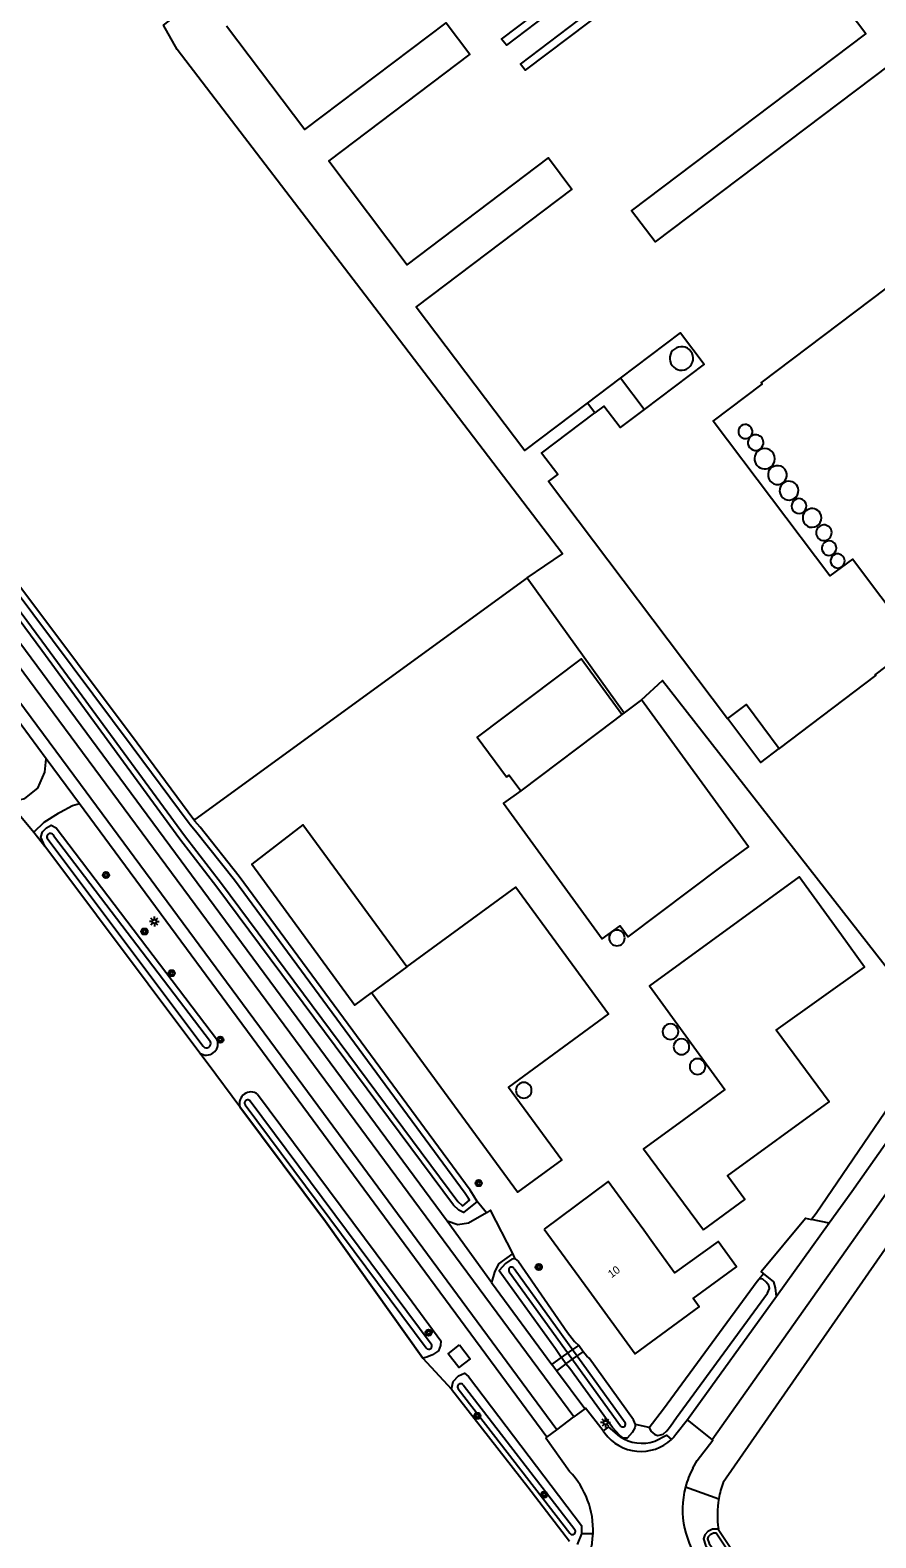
# Model space of a CAD drawing. Extents: x 136000 to 141014, y 402000 to 403500.
# Drawn here: x 140043.1 to 140151.1, y 403046.4 to 403238.8 of the extents above; entities that cross this region are included whole.
import ezdxf

# ---------------------------------------------------------------- set-up
doc = ezdxf.new("R2010")
doc.units = 0
for name, color, linetype in [('gg-afsc-erfafscheiding', 7, 'Continuous'), ('gg-afsc-hekwerk', 7, 'Continuous'), ('gg-anno-huisnummerreeks BGT', 7, 'Continuous'), ('gg-bbg-bijgebouw', 7, 'Continuous'), ('gg-bbg-hoofdgebouw', 7, 'Continuous'), ('gg-bbg-lage trafo', 7, 'Continuous'), ('gg-bbg-luifel en loopbrug', 7, 'Continuous'), ('gg-bbg-opslagtank', 7, 'Continuous'), ('gg-bbg-overig bouwwerk', 7, 'Continuous'), ('gg-knt-bronhoudergrens', 7, 'Continuous'), ('gg-knt-onverhard', 7, 'Continuous'), ('gg-knt-verharding', 7, 'Continuous'), ('gg-knt-verharding nz', 7, 'Continuous'), ('gg-kntw-bovenkant insteek waterloop', 7, 'Continuous'), ('gg-kntw-waterlijn', 7, 'Continuous'), ('gg-kwrk-kunstwerk niveau 01', 7, 'Continuous'), ('gt-grn-groengrens NZ', 7, 'Continuous'), ('gt-grn-vlakafsluiter', 7, 'Continuous'), ('gt-symb-boom', 7, 'Continuous'), ('gt-symb-lichtmast', 7, 'Continuous')]:
    doc.layers.add(name, color=color, linetype=linetype)

# ---------------------------------------------------------------- blocks, each defined once
blk = doc.blocks.new('gt0-LMAST')
at = {"layer": 'gt-symb-lichtmast'}
for p, q in [((-0.18, 0.17), (-0.45, 0.44)), ((0, 0.25), (0, 0.62)), ((0.17, 0.17), (0.44, 0.44)), ((-0.25, 0), (-0.63, 0)), ((-0.18, -0.18), (-0.45, -0.45)), ((0, -0.25), (0, -0.63)), ((0.44, -0.45), (0.17, -0.18)), ((0.25, 0), (0.62, 0))]:
    blk.add_line(p, q, dxfattribs=at)
blk.add_circle((0, 0), 0.25, dxfattribs=at)
blk = doc.blocks.new('gt0-BOOM')
at = {"layer": 'gt-symb-boom'}
for radius in [0.4, 0.2]:
    blk.add_circle((0, 0), radius, dxfattribs=at)

msp = doc.modelspace()

# ---------------------------------------------------------------- linework, layer by layer
at = {"layer": 'gg-afsc-erfafscheiding'}
for p, q in [((140101.36, 403087.91), (140100.17, 403089.33)), ((140105.01, 403082.01), (140104.72, 403082.7)), ((140136.15, 403079.46), (140136.7, 403080.17)), ((140122.14, 403060.51), (140120.4, 403060.91))]:
    msp.add_line(p, q, dxfattribs=at)
at = {"layer": 'gg-afsc-hekwerk'}
msp.add_line((140069.9, 403101.44), (140065.86, 403106.86), dxfattribs=at)
msp.add_lwpolyline([(140093.26, 403069.36), (140080.82, 403086.81), (140069.9, 403101.44)], dxfattribs=at)
at = {"layer": 'gg-bbg-bijgebouw'}
for p, q in [((140114.26, 403191.22), (140118.48, 403194.4)), ((140121.15, 403153.37), (140118.94, 403151.71)), ((140118.94, 403151.71), (140118.62, 403151.47)), ((140091.21, 403119.27), (140086.69, 403115.97))]:
    msp.add_line(p, q, dxfattribs=at)
for points in [[(140111.3, 403242.48), (140103.9, 403236.86), (140103.3, 403237.66), (140133.18, 403260.27)], [(140152.78, 403234.34), (140122.89, 403211.77), (140119.88, 403215.74), (140149.77, 403238.33), (140136.2, 403256.27), (140106.31, 403233.7), (140105.72, 403234.47), (140113.12, 403240.08)], [(140068.2, 403239.33), (140078.19, 403226.1), (140096.23, 403239.72), (140099.25, 403235.72), (140081.23, 403222.1), (140091.24, 403208.87), (140109.27, 403222.49), (140112.27, 403218.52), (140092.4, 403203.51), (140106.25, 403185.17), (140114.26, 403191.22)], [(140155.33, 403161.69), (140148.08, 403171.29), (140145.18, 403169.17), (140130.31, 403188.89), (140136.57, 403193.63), (140136.43, 403193.81), (140166.34, 403216.38)], [(140118.48, 403194.4), (140126.12, 403200.17), (140129.13, 403196.19), (140121.49, 403190.41)], [(140132.15, 403150.95), (140132.14, 403150.94), (140109.28, 403181.19), (140110.48, 403182.09), (140108.4, 403184.84), (140115.2, 403189.98)], [(140121.49, 403190.41), (140118.42, 403188.09), (140116.34, 403190.84), (140115.2, 403189.98)], [(140138.74, 403147.16), (140138.75, 403147.15), (140151.05, 403156.44), (140150.99, 403156.53), (140155.18, 403159.71)], [(140105.75, 403141.75), (140103.55, 403140.15), (140116.13, 403122.86), (140118.42, 403124.53), (140119.46, 403123.1), (140131.33, 403132.06), (140134.82, 403134.6), (140121.15, 403153.37)], [(140118.62, 403151.47), (140117.71, 403150.77), (140105.75, 403141.75)], [(140132.15, 403150.95), (140134.54, 403152.74), (140138.74, 403147.16)], [(140129.07, 403085.71), (140134.35, 403089.6), (140132.11, 403092.64), (140145.11, 403102.08), (140138.35, 403111.2), (140149.6, 403119.25), (140146.69, 403123.31), (140141.28, 403130.77), (140122.16, 403116.88), (140131.79, 403103.62), (140125.43, 403099.01), (140121.39, 403096.07), (140129.07, 403085.71)], [(140091.21, 403119.27), (140105.1, 403129.45), (140116.95, 403113.27), (140104.18, 403103.92), (140110.96, 403094.67), (140105.32, 403090.53), (140086.69, 403115.97)]]:
    msp.add_lwpolyline(points, dxfattribs=at)
at = {"layer": 'gg-bbg-hoofdgebouw'}
msp.add_lwpolyline([(140108.73, 403085.83), (140114.42, 403078.04), (140120.35, 403069.92), (140128.51, 403075.9), (140127.73, 403076.96), (140133.28, 403080.99), (140130.94, 403084.24), (140125.38, 403080.24), (140122.59, 403084.09), (140121.44, 403085.67), (140119.32, 403088.58), (140116.91, 403091.89), (140108.73, 403085.83)], dxfattribs=at)
at = {"layer": 'gg-bbg-lage trafo'}
msp.add_lwpolyline([(140097.93, 403071.04), (140099.28, 403069.28), (140097.82, 403068.17), (140096.48, 403069.93), (140097.93, 403071.04)], dxfattribs=at)
at = {"layer": 'gg-bbg-luifel en loopbrug'}
for p, q in [((140121.49, 403190.41), (140118.48, 403194.4)), ((140115.2, 403189.98), (140114.26, 403191.22))]:
    msp.add_line(p, q, dxfattribs=at)
for points in [[(140118.62, 403151.47), (140113.43, 403158.59), (140100.18, 403148.59), (140103.91, 403143.52), (140104.24, 403143.76), (140105.75, 403141.75)], [(140132.15, 403150.95), (140136.36, 403145.36), (140138.74, 403147.16)], [(140091.21, 403119.27), (140077.91, 403137.42), (140071.41, 403132.4), (140084.54, 403114.4), (140086.69, 403115.97)]]:
    msp.add_lwpolyline(points, dxfattribs=at)
at = {"layer": 'gg-bbg-opslagtank'}
for centre, radius, start, end in [((140126.25, 403196.91), 1.5, 37.0609, 217.0609), ((140126.25, 403196.91), 1.5, 217.0609, 37.0609), ((140134.41, 403187.58), 0.9, 155.8985, 335.8985), ((140134.41, 403187.58), 0.9, 335.8985, 155.8985), ((140135.72, 403186.17), 1, 158.7198, 338.7198), ((140135.72, 403186.17), 1, 338.7198, 158.7198), ((140136.87, 403184.11), 1.3, 165.141, 345.087), ((140136.87, 403184.11), 1.3, 345.0871, 165.141), ((140138.49, 403182.02), 1.2, 173.0557, 353.1089), ((140138.49, 403182.03), 1.2, 353.0557, 173.1089), ((140139.98, 403180.04), 1.2, 3.4393, 183.4393), ((140139.98, 403180.04), 1.2, 183.4393, 3.4393), ((140141.24, 403178.07), 0.95, 16.4015, 196.4423), ((140141.24, 403178.07), 0.95, 196.3844, 16.4593), ((140142.92, 403176.56), 1.2, 30.1121, 210.1121), ((140142.92, 403176.56), 1.2, 210.1121, 30.1121), ((140144.43, 403174.67), 1, 137.289, 317.208), ((140144.43, 403174.67), 1, 317.289, 137.208), ((140145.09, 403172.7), 0.93, 148.5237, 328.6084), ((140145.09, 403172.71), 0.93, 328.5237, 148.6084), ((140146.18, 403171.07), 0.9, 68.4824, 248.4824), ((140146.18, 403171.07), 0.9, 248.4824, 68.4824)]:
    msp.add_arc(centre, radius, start, end, dxfattribs=at)
at = {"layer": 'gg-bbg-overig bouwwerk'}
for centre, start, end in [((140118.02, 403122.97), 0, 180), ((140118.02, 403122.97), 180, 0), ((140124.85, 403111.02), 0.0569, 180.0577), ((140124.85, 403111.02), 180.1145, 0.0001), ((140126.25, 403109.1), 359.9999, 180.0001), ((140126.25, 403109.1), 180.0572, 359.9428), ((140128.3, 403106.56), 359.9999, 180.0001), ((140128.3, 403106.56), 180, 0), ((140106.13, 403103.53), 0.0573, 180.0573), ((140106.13, 403103.53), 180.0573, 0.0573)]:
    msp.add_arc(centre, 1, start, end, dxfattribs=at)
at = {"layer": 'gg-knt-bronhoudergrens'}
for p, q in [((140106.57, 403168.92), (140118.94, 403151.71)), ((140043.58, 403136.46), (140044.99, 403134.66)), ((140175.49, 403116.77), (140131.56, 403053.48)), ((140065.86, 403106.86), (140064.79, 403108.28)), ((140069.9, 403101.44), (140065.86, 403106.86)), ((140093.26, 403069.36), (140096.91, 403065.4))]:
    msp.add_line(p, q, dxfattribs=at)
for points in [[(140106.57, 403168.92), (140111.07, 403171.96), (140086.44, 403204.24), (140061.9, 403236.32), (140060.13, 403239.43), (140078.24, 403253.3), (140062.23, 403276.74), (140121.49, 403312.85), (140122.68, 403313.54)], [(140106.57, 403168.92), (140064.13, 403138.08), (140064.03, 403138.02)], [(140121.15, 403153.37), (140123.85, 403155.8), (140156.21, 403114.4)]]:
    msp.add_lwpolyline(points, dxfattribs=at)
for centre, radius, start, end in [((140142.97, 403049.31), 12.14, 159.9099, 169.9351), ((140143, 403049.31), 12.17, 169.9606, 188.3287)]:
    msp.add_arc(centre, radius, start, end, dxfattribs=at)
at = {"layer": 'gg-knt-onverhard'}
msp.add_lwpolyline([(140041.01, 403140.41), (140040.44, 403140.27), (140043.58, 403136.46)], dxfattribs=at)
at = {"layer": 'gg-knt-verharding'}
for p, q in [((140045.18, 403145.82), (140025.47, 403172.41)), ((140049.41, 403140.1), (140045.18, 403145.82)), ((140109.06, 403059.27), (140049.41, 403140.1)), ((140102.02, 403079), (140096.33, 403086.84)), ((140145.11, 403086.58), (140142.86, 403087.06)), ((140102.02, 403079), (140109.7, 403068.55)), ((140138.36, 403077.23), (140127, 403061.49)), ((140109.7, 403068.55), (140110.95, 403069.46)), ((140110.28, 403067.74), (140109.7, 403068.55)), ((140111.5, 403068.65), (140110.28, 403067.74)), ((140113.9, 403062.88), (140110.28, 403067.74)), ((140113.9, 403062.88), (140112.51, 403061.85)), ((140110.33, 403060.22), (140112.51, 403061.85)), ((140130.18, 403058.97), (140127, 403061.49)), ((140109.06, 403059.27), (140110.33, 403060.22)), ((140116.26, 403060.07), (140116.48, 403059.79))]:
    msp.add_line(p, q, dxfattribs=at)
for points in [[(140096.33, 403086.84), (140011.3, 403201.85), (139980.57, 403243.53), (139960.42, 403270.62), (139945.77, 403290.87), (139933.81, 403307.75), (139920.1, 403328.31)], [(140041.01, 403140.41), (140042.44, 403140.77), (140044.11, 403142.1), (140044.99, 403144.12), (140045.18, 403145.82)], [(140049.41, 403140.1), (140048.51, 403139.82), (140046.93, 403138.99), (140046.7, 403138.85), (140044.87, 403137.69), (140043.58, 403136.46)], [(140163.71, 403112.88), (140147.99, 403090.57), (140145.11, 403086.58)], [(140130.18, 403058.97), (140150.95, 403088.34), (140166.79, 403110.97)], [(140101.36, 403087.91), (140099.05, 403086.57), (140097.69, 403086.36), (140096.33, 403086.84)], [(140104.72, 403082.7), (140101.89, 403088.22), (140101.36, 403087.91)], [(140136.7, 403080.17), (140136.41, 403080.41), (140142.09, 403087.23), (140142.86, 403087.06)], [(140104.72, 403082.7), (140102.89, 403081.39), (140102.4, 403080.32), (140102.02, 403079)], [(140138.36, 403077.23), (140138.27, 403078.34), (140138.03, 403079.11), (140136.7, 403080.17)], [(140116.26, 403060.07), (140114.02, 403062.97), (140113.9, 403062.88)], [(140127, 403061.49), (140125.54, 403059.61), (140125.27, 403059.29), (140124.97, 403059)], [(140111.96, 403054.91), (140108.92, 403059.17), (140109.06, 403059.27)], [(140118.39, 403059.36), (140116.94, 403060.6), (140116.26, 403060.07)], [(140122.83, 403058.78), (140124.35, 403059.54), (140124.97, 403059)], [(140127.71, 403055.31), (140128.25, 403056.28), (140130.26, 403058.91), (140130.18, 403058.97)]]:
    msp.add_lwpolyline(points, dxfattribs=at)
for centre, radius, start, end in [((140121.08, 403063.17), 5.71, 216.3294, 313.0446), ((140121.19, 403063.51), 5.01, 236.0394, 289.1165), ((140137.59, 403050.04), 11.21, 151.9036, 165.1048), ((140104.18, 403047.44), 10.79, 357.4756, 43.8134), ((140137.6, 403050.03), 11.21, 165.0954, 219.3913), ((140104.18, 403047.44), 10.79, 330.9779, 357.4814)]:
    msp.add_arc(centre, radius, start, end, dxfattribs=at)
at = {"layer": 'gg-knt-verharding nz'}
msp.add_line((140145.11, 403086.58), (140138.36, 403077.23), dxfattribs=at)
for points in [[(140112.51, 403061.85), (139985.62, 403233.35), (139955.17, 403274.53), (139944.6, 403289.15), (139934.19, 403303.93), (139924.03, 403318.86), (139914.21, 403333.96), (139884.51, 403381.66), (139857.85, 403424.6)], [(140110.33, 403060.22), (140079.23, 403102.35), (140049.53, 403142.53), (139991.99, 403220.26), (139952.52, 403273.56), (139941.99, 403288.26), (139931.55, 403303.06), (139921.35, 403318.01), (139911.98, 403332.32), (139882.35, 403380.09), (139855.58, 403423.19)]]:
    msp.add_lwpolyline(points, dxfattribs=at)
at = {"layer": 'gg-kntw-bovenkant insteek waterloop'}
for p, q in [((140064.79, 403108.28), (140044.99, 403134.66)), ((140113.51, 403046.96), (140112.93, 403045.59))]:
    msp.add_line(p, q, dxfattribs=at)
for points in [[(140100.17, 403089.33), (140098.43, 403087.93), (140097.82, 403088.22), (140097.14, 403088.86), (140066.94, 403129.46), (140062.21, 403135.59), (140044.59, 403159.63), (140019.19, 403194), (140012.69, 403202.73), (140012.12, 403203.71), (140011.88, 403204.47), (140011.91, 403205.06), (140012.76, 403205.9), (140013.28, 403205.99)], [(140064.03, 403138.02), (140056.76, 403147.81), (140041.54, 403168.16), (140036.38, 403174.45), (140013.64, 403205.65), (140013.28, 403205.99)], [(140100.17, 403089.33), (140099.72, 403090.11), (140099.27, 403090.79), (140069.79, 403130.8), (140064.8, 403137.09), (140064.14, 403137.87), (140064.03, 403138.02)], [(140044.99, 403134.66), (140044.47, 403135.83), (140044.68, 403136.53), (140045.22, 403137.04), (140045.79, 403137.34), (140046.44, 403137.01), (140067.02, 403109.94)], [(140072.15, 403103.05), (140091.87, 403076.56), (140095.52, 403071.56), (140095.48, 403070.98), (140095.23, 403070.31), (140094.49, 403069.77), (140093.77, 403069.49), (140093.26, 403069.36)], [(140069.9, 403101.44), (140080.82, 403086.81), (140093.26, 403069.36)], [(140105.01, 403082.01), (140104.59, 403081.97), (140103.78, 403081.43), (140102.98, 403080.55), (140110.18, 403070.57), (140110.95, 403069.46)], [(140105.01, 403082.01), (140105.46, 403081.67), (140111.72, 403072.64), (140112.59, 403071.47), (140113.14, 403070.96)], [(140122.14, 403060.51), (140122.33, 403060.04), (140122.83, 403059.61), (140123.23, 403059.47), (140123.92, 403059.68), (140124.38, 403060.07), (140124.86, 403060.67), (140125.63, 403061.78), (140137.21, 403077.67), (140137.47, 403078.25), (140137.39, 403078.62), (140137.08, 403079.06), (140136.65, 403079.42), (140136.15, 403079.46)], [(140122.14, 403060.51), (140123.97, 403062.88), (140135.91, 403079.2), (140136.15, 403079.46)], [(140120.4, 403060.91), (140120.31, 403060.47), (140119.97, 403059.86), (140119.3, 403059.15), (140118.83, 403059.17), (140118.4, 403059.48), (140117.43, 403060.5), (140112.02, 403068.03), (140111.5, 403068.65)], [(140120.4, 403060.91), (140120.13, 403061.5), (140114.45, 403069.36), (140114.19, 403069.6), (140113.69, 403070.16)], [(140096.91, 403065.4), (140097.09, 403066.37), (140097.8, 403067.11), (140098.57, 403067.44), (140099.07, 403067.02), (140113.49, 403048), (140113.51, 403046.96)], [(140096.91, 403065.4), (140106.63, 403052.96), (140111.94, 403046.02)], [(140130.95, 403047.55), (140130.23, 403047.53), (140129.61, 403047.22), (140129.22, 403046.81), (140129.07, 403046.31), (140129.32, 403045.49), (140138.21, 403032.74), (140150.86, 403013.36), (140159.47, 403000)], [(140130.95, 403047.55), (140140.08, 403033.8), (140156.74, 403008.9), (140173.45, 402981.59), (140175.58, 402978.36)]]:
    msp.add_lwpolyline(points, dxfattribs=at)
for centre, start, end in [((140065.62, 403109.49), 235.2171, 18.0613), ((140071.3, 403101.86), 54.4225, 196.4751)]:
    msp.add_arc(centre, 1.47, start, end, dxfattribs=at)
at = {"layer": 'gg-kntw-waterlijn'}
for p, q in [((140066.12, 403109.71), (140046.12, 403136.01)), ((140065.21, 403109.14), (140045.27, 403135.69)), ((140070.57, 403101.66), (140093.68, 403070.67)), ((140094.32, 403071.15), (140071.21, 403102.14)), ((140104.27, 403080.37), (140118.46, 403060.71)), ((140104.88, 403080.8), (140119.06, 403061.15)), ((140097.76, 403065.45), (140112, 403047.01)), ((140098.4, 403065.94), (140112.64, 403047.5))]:
    msp.add_line(p, q, dxfattribs=at)
for points in [[(140040.95, 403167.7), (140035.78, 403173.99), (140013.07, 403205.15), (140012.65, 403204.73), (140012.64, 403204.56), (140012.81, 403204.01), (140013.31, 403203.14), (140019.79, 403194.45), (140045.19, 403160.08), (140062.8, 403136.04), (140067.54, 403129.92), (140097.71, 403089.36), (140098.25, 403088.84), (140098.33, 403088.8), (140099.2, 403089.51), (140099.08, 403089.71), (140098.65, 403090.36), (140069.2, 403130.34), (140064.22, 403136.61), (140063.55, 403137.4), (140063.43, 403137.57), (140056.16, 403147.37), (140040.95, 403167.7)], [(140175.15, 402978.09), (140173.04, 402981.31), (140156.32, 403008.63), (140139.67, 403033.53), (140130.69, 403047.04), (140130.35, 403047.03), (140129.91, 403046.81), (140129.66, 403046.55), (140129.59, 403046.31), (140129.77, 403045.71), (140138.62, 403033.02), (140151.28, 403013.63), (140159.89, 403000.27), (140163.83, 402994.15), (140171.56, 402982.02), (140171.97, 402981.62), (140172.51, 402981.18), (140174.97, 402977.96)]]:
    msp.add_lwpolyline(points, dxfattribs=at)
for centre, radius, start, end in [((140045.7, 403135.86), 0.454, 19.7058, 201.554), ((140065.63, 403109.48), 0.544, 218.1565, 25.8767), ((140070.88, 403101.92), 0.4, 33.5499, 219.8746), ((140104.57, 403080.6), 0.375, 33.1919, 218.4696), ((140094, 403070.91), 0.4, 216.7697, 36.7697), ((140098.08, 403065.7), 0.4, 37.5112, 217.8619), ((140118.74, 403060.96), 0.376, 220.3529, 31.3087), ((140112.33, 403047.24), 0.4, 214.9752, 40.3978)]:
    msp.add_arc(centre, radius, start, end, dxfattribs=at)
at = {"layer": 'gg-kwrk-kunstwerk niveau 01'}
for p, q in [((140113.69, 403070.16), (140113.14, 403070.96)), ((140111.5, 403068.65), (140110.95, 403069.46))]:
    msp.add_line(p, q, dxfattribs=at)
for points in [[(140110.95, 403069.46), (140111.98, 403070.17), (140113.14, 403070.96)], [(140111.5, 403068.65), (140112.48, 403069.32), (140113.69, 403070.16)]]:
    msp.add_lwpolyline(points, dxfattribs=at)
at = {"layer": 'gt-grn-groengrens NZ'}
for p, q in [((140126.77, 403052.92), (140131.01, 403051.43)), ((140114.96, 403046.96), (140113.51, 403046.96))]:
    msp.add_line(p, q, dxfattribs=at)
at = {"layer": 'gt-grn-vlakafsluiter'}
msp.add_lwpolyline([(140156.21, 403114.4), (140157.72, 403112.47), (140158.99, 403110.61), (140143.45, 403087.83), (140142.86, 403087.06)], dxfattribs=at)

# ---------------------------------------------------------------- block references
at = {"layer": 'gt-symb-boom'}
for p in [(140052.8, 403130.99), (140057.71, 403123.79), (140061.19, 403118.48), (140067.39, 403109.98), (140100.37, 403091.69), (140108.04, 403080.98), (140093.98, 403072.62), (140100.19, 403062), (140108.72, 403051.93)]:
    msp.add_blockref('gt0-BOOM', p, dxfattribs=at)
at = {"layer": 'gt-symb-lichtmast'}
for p in [(140058.97, 403125.07), (140116.56, 403061.13)]:
    msp.add_blockref('gt0-LMAST', p, dxfattribs=at)

# ---------------------------------------------------------------- texts
at = {"layer": 'gg-anno-huisnummerreeks BGT'}
msp.add_text('10', height=1, rotation=36.1, dxfattribs=at).set_placement((140117.32, 403079.54))

doc.saveas('drawing.dxf')
